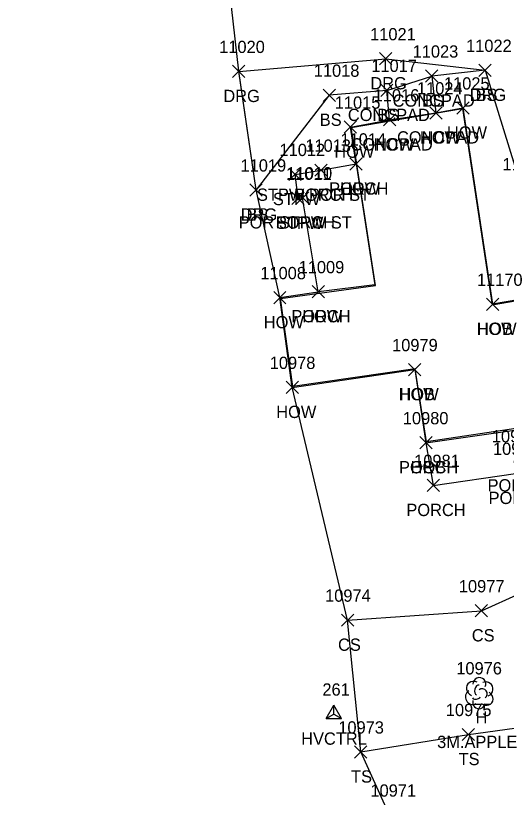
# Model space of a CAD drawing. Extents: x 1439173 to 1457902, y 641926 to 659889.
# Drawn here: x 1447859 to 1447939, y 647763.1 to 647890.5 of the extents above; entities that cross this region are included whole.
import ezdxf

# ---------------------------------------------------------------- set-up
doc = ezdxf.new("R2010")
doc.units = 0
for name, color, linetype in [('C_A', 7, 'Continuous'), ('C_I', 7, 'Continuous'), ('CPSM', 7, 'Continuous'), ('L_A', 7, 'Continuous'), ('L_C', 7, 'Continuous'), ('L_I', 7, 'Continuous'), ('L_TIC', 7, 'Continuous'), ('LBC', 7, 'Continuous'), ('LBF', 7, 'Continuous'), ('LELB', 7, 'Continuous'), ('Level 5', 7, 'Continuous'), ('LS', 7, 'Continuous'), ('LSOGP', 7, 'Continuous'), ('LTD', 7, 'Continuous'), ('R_A', 7, 'Continuous'), ('R_I', 7, 'Continuous'), ('R_TIC', 7, 'Continuous'), ('RDG', 7, 'Continuous')]:
    doc.layers.add(name, color=color, linetype=linetype)

msp = doc.modelspace()

# ---------------------------------------------------------------- linework, layer by layer
at = {"layer": 'CPSM'}
for p, q in [((1447909.64, 647775.96), (1447910.89, 647778.12)), ((1447912.14, 647775.96), (1447910.89, 647778.12)), ((1447910.89, 647776.68), (1447910.89, 647778.12)), ((1447909.64, 647775.96), (1447910.89, 647776.68)), ((1447910.89, 647776.68), (1447910.89, 647776.68)), ((1447910.89, 647776.68), (1447912.14, 647775.96)), ((1447909.64, 647775.96), (1447912.14, 647775.96))]:
    msp.add_line(p, q, dxfattribs=at)
at = {"layer": 'L_TIC'}
for points in [[(1447934.56, 647880.63), (1447936.56, 647882.63)], [(1447936.56, 647880.63), (1447934.56, 647882.63)], [(1447925.85, 647879.7), (1447927.85, 647881.7)], [(1447927.85, 647879.7), (1447925.85, 647881.7)], [(1447925.85, 647879.7), (1447927.85, 647881.7)], [(1447927.85, 647879.7), (1447925.85, 647881.7)], [(1447909.17, 647876.57), (1447911.17, 647878.57)], [(1447911.17, 647876.57), (1447909.17, 647878.57)], [(1447918.54, 647877.36), (1447920.54, 647879.36)], [(1447920.54, 647877.36), (1447918.54, 647879.36)], [(1447918.54, 647877.36), (1447920.54, 647879.36)], [(1447920.54, 647877.36), (1447918.54, 647879.36)], [(1447926.55, 647873.69), (1447928.55, 647875.69)], [(1447928.55, 647873.69), (1447926.55, 647875.69)], [(1447926.55, 647873.69), (1447928.55, 647875.69)], [(1447928.55, 647873.69), (1447926.55, 647875.69)], [(1447930.95, 647874.49), (1447932.95, 647876.49)], [(1447932.95, 647874.49), (1447930.95, 647876.49)], [(1447918.99, 647872.55), (1447920.99, 647874.55)], [(1447920.99, 647872.55), (1447918.99, 647874.55)], [(1447918.99, 647872.55), (1447920.99, 647874.55)], [(1447920.99, 647872.55), (1447918.99, 647874.55)], [(1447912.6, 647871.37), (1447914.6, 647873.37)], [(1447914.6, 647871.37), (1447912.6, 647873.37)], [(1447913.52, 647865.36), (1447915.52, 647867.36)], [(1447915.52, 647865.36), (1447913.52, 647867.36)], [(1447913.52, 647865.36), (1447915.52, 647867.36)], [(1447915.52, 647865.36), (1447913.52, 647867.36)], [(1447903.58, 647863.65), (1447905.58, 647865.65)], [(1447905.58, 647863.65), (1447903.58, 647865.65)], [(1447907.8, 647864.35), (1447909.8, 647866.35)], [(1447909.8, 647864.35), (1447907.8, 647866.35)], [(1447907.8, 647864.35), (1447909.8, 647866.35)], [(1447909.8, 647864.35), (1447907.8, 647866.35)], [(1447897.24, 647861.12), (1447899.24, 647863.12)], [(1447899.24, 647861.12), (1447897.24, 647863.12)], [(1447904.08, 647859.77), (1447906.08, 647861.77)], [(1447906.08, 647859.77), (1447904.08, 647861.77)], [(1447904.82, 647859.84), (1447906.82, 647861.84)], [(1447906.82, 647859.84), (1447904.82, 647861.84)], [(1447904.82, 647859.84), (1447906.82, 647861.84)], [(1447906.82, 647859.84), (1447904.82, 647861.84)], [(1447907.36, 647844.54), (1447909.36, 647846.54)], [(1447909.36, 647844.54), (1447907.36, 647846.54)], [(1447907.36, 647844.54), (1447909.36, 647846.54)], [(1447909.36, 647844.54), (1447907.36, 647846.54)], [(1447901.1, 647843.57), (1447903.1, 647845.57)], [(1447903.1, 647843.57), (1447901.1, 647845.57)], [(1447935.78, 647842.49), (1447937.78, 647844.49)], [(1447937.78, 647842.49), (1447935.78, 647844.49)], [(1447935.78, 647842.49), (1447937.78, 647844.49)], [(1447937.78, 647842.49), (1447935.78, 647844.49)], [(1447923.08, 647831.83), (1447925.08, 647833.83)], [(1447925.08, 647831.83), (1447923.08, 647833.83)], [(1447923.08, 647831.83), (1447925.08, 647833.83)], [(1447925.08, 647831.83), (1447923.08, 647833.83)], [(1447903.13, 647828.94), (1447905.13, 647830.94)], [(1447905.13, 647828.94), (1447903.13, 647830.94)], [(1447903.13, 647828.94), (1447905.13, 647830.94)], [(1447905.13, 647828.94), (1447903.13, 647830.94)], [(1447924.91, 647819.92), (1447926.91, 647821.92)], [(1447926.91, 647819.92), (1447924.91, 647821.92)], [(1447924.91, 647819.92), (1447926.91, 647821.92)], [(1447926.91, 647819.92), (1447924.91, 647821.92)], [(1447926.11, 647812.96), (1447928.11, 647814.96)], [(1447928.11, 647812.96), (1447926.11, 647814.96)], [(1447933.95, 647792.52), (1447935.95, 647794.52)], [(1447935.95, 647792.52), (1447933.95, 647794.52)], [(1447912.15, 647790.99), (1447914.15, 647792.99)], [(1447914.15, 647790.99), (1447912.15, 647792.99)], [(1447931.83, 647772.35), (1447933.83, 647774.35)], [(1447933.83, 647772.35), (1447931.83, 647774.35)], [(1447914.3, 647769.5), (1447916.3, 647771.5)], [(1447916.3, 647769.5), (1447914.3, 647771.5)]]:
    msp.add_lwpolyline(points, dxfattribs=at)
at = {"layer": 'LBC'}
for points in [[(1447914.52, 647866.36), (1447913.6, 647872.37), (1447919.99, 647873.55), (1447927.55, 647874.69), (1447931.95, 647875.49), (1447936.78, 647843.49)], [(1447924.08, 647832.83), (1447925.91, 647820.92), (1447944.54, 647823.56), (1447950.36, 647824.54), (1447965.89, 647826.98), (1447966.41, 647822.32), (1448001.36, 647827.72), (1447997.54, 647852.63), (1447976.3, 647849.5), (1447970.59, 647848.7), (1447961.28, 647847.28), (1447950.46, 647845.85), (1447936.78, 647843.49)], [(1447904.13, 647829.94), (1447902.1, 647844.57), (1447908.36, 647845.54)], [(1447904.13, 647829.94), (1447924.08, 647832.83)]]:
    msp.add_lwpolyline(points, dxfattribs=at)
at = {"layer": 'LBF'}
for points in [[(1447908.8, 647865.35), (1447914.52, 647866.36)], [(1447905.82, 647860.84), (1447905.08, 647860.77), (1447904.58, 647864.65), (1447908.8, 647865.35)], [(1447908.36, 647845.54), (1447905.82, 647860.84)], [(1447925.91, 647820.92), (1447927.11, 647813.96), (1447940.51, 647815.92), (1447940.33, 647817.97), (1447945.35, 647818.81), (1447944.54, 647823.56)]]:
    msp.add_lwpolyline(points, dxfattribs=at)
at = {"layer": 'LELB'}
for points in [[(1447935.56, 647881.63), (1447926.85, 647880.7)], [(1447919.54, 647878.36), (1447910.17, 647877.57), (1447898.24, 647862.12)], [(1447913.15, 647791.99), (1447934.95, 647793.52), (1447953.74, 647801.98), (1447973.25, 647801.96), (1448006.14, 647800.89)], [(1447915.3, 647770.5), (1447932.83, 647773.35), (1447957.3, 647776.69), (1447977.79, 647779.16), (1448004.32, 647781.55), (1448006.14, 647800.89)]]:
    msp.add_lwpolyline(points, dxfattribs=at)
at = {"layer": 'Level 5'}
for p, q in [((1447913.71, 647872.31), (1447931.86, 647875.4)), ((1447931.86, 647875.4), (1447936.7, 647843.4)), ((1447917.67, 647846.54), (1447913.71, 647872.31)), ((1447914.53, 647866.38), (1447917.58, 647846.65)), ((1447902.23, 647844.41), (1447917.67, 647846.54)), ((1447917.58, 647846.65), (1447908.38, 647845.49)), ((1447917.67, 647846.54), (1447917.67, 647846.54)), ((1447936.7, 647843.4), (1447950.58, 647845.79)), ((1447904.21, 647830.07), (1447902.23, 647844.41)), ((1447924.16, 647832.96), (1447904.21, 647830.07)), ((1447925.99, 647821.05), (1447924.16, 647832.96)), ((1447965.98, 647827.11), (1447925.99, 647821.05))]:
    msp.add_line(p, q, dxfattribs=at)
at = {"layer": 'LS'}
msp.add_lwpolyline([(1447919.99, 647873.55), (1447919.54, 647878.36), (1447926.85, 647880.7), (1447927.55, 647874.69)], dxfattribs=at)
at = {"layer": 'LSOGP'}
msp.add_lwpolyline([(1447987.81, 647446.65), (1447967.75, 647495.54), (1447961.84, 647545.81), (1447964.79, 647594.85), (1447959.81, 647641.91), (1447949.67, 647677.74), (1447948.02, 647705.64), (1447943.28, 647719.48), (1447936.79, 647750.06), (1447919.97, 647760.22), (1447915.3, 647770.51), (1447913.14, 647792.01), (1447904.13, 647829.96), (1447902.1, 647844.59), (1447898.24, 647862.14), (1447896.82, 647871.81), (1447895.41, 647881.47), (1447893.62, 647897.34), (1447892.54, 647905.84), (1447892.82, 647906.76), (1447890.35, 647931.54), (1447889.29, 647943.84), (1447859.05, 647978.72)], dxfattribs=at)
at = {"layer": 'LTD'}
msp.add_line((1447934.58, 647780.14), (1447934.58, 647780.14), dxfattribs=at)
msp.add_line((1447934.58, 647780.14), (1447934.58, 647780.14), dxfattribs=at)
msp.add_arc((1447934.63, 647781.58), 1.05, 335.5272, 180.9563, dxfattribs=at)
for centre, major_axis, ratio, start_param, end_param in [((1447933.79, 647780.81), (1.21, -0.51), 0.895232, 1.570796, 4.712389), ((1447934.37, 647780.6), (-0.208, -0.792), 0.645439, 3.141593, 6.283185), ((1447935.62, 647780.73), (-1.14, -0.48), 0.949671, 1.570796, 4.712389), ((1447933.5, 647779.43), (0.58, -1.04), 0.959034, 3.141593, 6.283185), ((1447935.08, 647779.97), (-0.5, 0.667), 0.989748, 3.141593, 6.283185), ((1447935.58, 647779.31), (-1.09, 0.79), 0.841452, 1.570796, 4.712389), ((1447934.58, 647778.64), (0.26, 1.06), 0.942809, 1.570796, 4.712389), ((1447934.12, 647779.39), (-0.625, -0.083), 0.423636, 0, 3.141593)]:
    msp.add_ellipse(centre, major_axis=major_axis, ratio=ratio, start_param=start_param, end_param=end_param, dxfattribs=at)
at = {"layer": 'R_TIC'}
for points in [[(1447918.36, 647882.52), (1447920.36, 647884.52)], [(1447920.36, 647882.52), (1447918.36, 647884.52)], [(1447894.41, 647880.45), (1447896.41, 647882.45)], [(1447896.41, 647880.45), (1447894.41, 647882.45)], [(1447934.56, 647880.63), (1447936.56, 647882.63)], [(1447936.56, 647880.63), (1447934.56, 647882.63)], [(1447897.24, 647861.12), (1447899.24, 647863.12)], [(1447899.24, 647861.12), (1447897.24, 647863.12)]]:
    msp.add_lwpolyline(points, dxfattribs=at)
at = {"layer": 'RDG'}
msp.add_lwpolyline([(1447898.24, 647862.12), (1447895.41, 647881.45), (1447919.36, 647883.52), (1447935.56, 647881.63), (1447941.54, 647862.32), (1447959.34, 647865.1), (1447982.34, 647870.43), (1447979.62, 647891.74), (1447976.91, 647907.89), (1447950.85, 647904.77), (1447926.69, 647901.65), (1447893.63, 647897.32)], dxfattribs=at)

# ---------------------------------------------------------------- texts
at = {"layer": 'C_A'}
msp.add_text('HVCTRL', height=2, dxfattribs=at).set_placement((1447905.58, 647771.68))
at = {"layer": 'C_I'}
msp.add_text('261', height=2, dxfattribs=at).set_placement((1447909.04, 647779.68))
at = {"layer": 'L_A'}
for s, p in [('BS', (1447934.01, 647876.63)), ('CONCPAD', (1447920.49, 647875.7)), ('BS', (1447925.29, 647875.7)), ('BS', (1447908.61, 647872.57)), ('CONCPAD', (1447913.19, 647873.36)), ('BS', (1447917.98, 647873.36)), ('HOW', (1447929.34, 647870.49)), ('CONCPAD', (1447913.64, 647868.55)), ('HOW', (1447917.38, 647868.55)), ('CONCPAD', (1447921.2, 647869.69)), ('HOW', (1447924.94, 647869.69)), ('HOW', (1447910.98, 647867.37)), ('PORCH', (1447910.14, 647861.36)), ('HOW', (1447911.91, 647861.36)), ('STPW POR ST', (1447898.38, 647860.35)), ('STPW', (1447900.98, 647859.65)), ('PORCH', (1447904.42, 647860.35)), ('BS', (1447896.68, 647857.12)), ('POR STPW ST', (1447895.41, 647855.84)), ('STPW', (1447901.47, 647855.77)), ('PORCH', (1447901.45, 647855.84)), ('PORCH', (1447903.99, 647840.54)), ('HOW', (1447905.75, 647840.54)), ('HOW', (1447899.49, 647839.57)), ('HOW', (1447934.16, 647838.49)), ('HOB', (1447934.28, 647838.49)), ('HOW', (1447921.47, 647827.83)), ('HOB', (1447921.59, 647827.83)), ('HOW', (1447901.52, 647824.94)), ('HOW', (1447901.52, 647824.94)), ('PORCH', (1447921.53, 647815.92)), ('HOB', (1447923.41, 647815.92)), ('PORCH', (1447935.96, 647812.97)), ('PORCH', (1447936.13, 647810.92)), ('PORCH', (1447922.73, 647808.96)), ('CS', (1447933.39, 647788.52)), ('CS', (1447911.59, 647786.99)), ('H', (1447934.01, 647775.14)), ('TS', (1447931.24, 647768.35)), ('TS', (1447913.71, 647765.5))]:
    msp.add_text(s, height=2, dxfattribs=at).set_placement(p)
at = {"layer": 'L_C'}
msp.add_text('3M.APPLE', height=2, dxfattribs=at).set_placement((1447927.74, 647771.14))
at = {"layer": 'L_I'}
for s, p in [('11022', (1447932.46, 647884.63)), ('11023', (1447923.75, 647883.7)), ('11023', (1447923.75, 647883.7)), ('11017', (1447917.01, 647881.36)), ('11017', (1447917.01, 647881.36)), ('11018', (1447907.64, 647880.57)), ('11024', (1447924.45, 647877.69)), ('11024', (1447924.45, 647877.69)), ('11025', (1447928.85, 647878.49)), ('11016', (1447917.4, 647876.55)), ('11016', (1447917.4, 647876.55)), ('11015', (1447911.06, 647875.37)), ('11014', (1447911.99, 647869.36)), ('11014', (1447911.99, 647869.36)), ('11012', (1447902.05, 647867.65)), ('11013', (1447906.26, 647868.35)), ('11013', (1447906.26, 647868.35)), ('11019', (1447895.7, 647865.12)), ('11011', (1447903.11, 647863.77)), ('11010', (1447903.2, 647863.84)), ('11010', (1447903.2, 647863.84)), ('11009', (1447905.17, 647848.54)), ('11009', (1447905.17, 647848.54)), ('11008', (1447898.92, 647847.57)), ('11170', (1447934.23, 647846.49)), ('11170', (1447934.23, 647846.49)), ('10979', (1447920.4, 647835.83)), ('10979', (1447920.4, 647835.83)), ('10978', (1447900.46, 647832.94)), ('10978', (1447900.46, 647832.94)), ('10980', (1447922.15, 647823.92)), ('10980', (1447922.15, 647823.92)), ('10983', (1447936.66, 647820.97)), ('10982', (1447936.84, 647818.92)), ('10981', (1447924, 647816.96)), ('10977', (1447931.28, 647796.52)), ('10974', (1447909.48, 647794.99)), ('10976', (1447930.86, 647783.14)), ('10975', (1447929.16, 647776.35)), ('10973', (1447911.63, 647773.5)), ('10971', (1447916.87, 647763.21))]:
    msp.add_text(s, height=2, dxfattribs=at).set_placement(p)
at = {"layer": 'R_A'}
for p in [(1447916.85, 647878.52), (1447892.9, 647876.45), (1447933.05, 647876.63), (1447895.73, 647857.12)]:
    msp.add_text('DRG', height=2, dxfattribs=at).set_placement(p)
at = {"layer": 'R_I'}
for s, p in [('11021', (1447916.82, 647886.52)), ('11020', (1447892.22, 647884.45)), ('11022', (1447932.46, 647884.63)), ('11019', (1447895.7, 647865.12)), ('11026', (1447938.39, 647865.32))]:
    msp.add_text(s, height=2, dxfattribs=at).set_placement(p)

doc.saveas('drawing.dxf')
